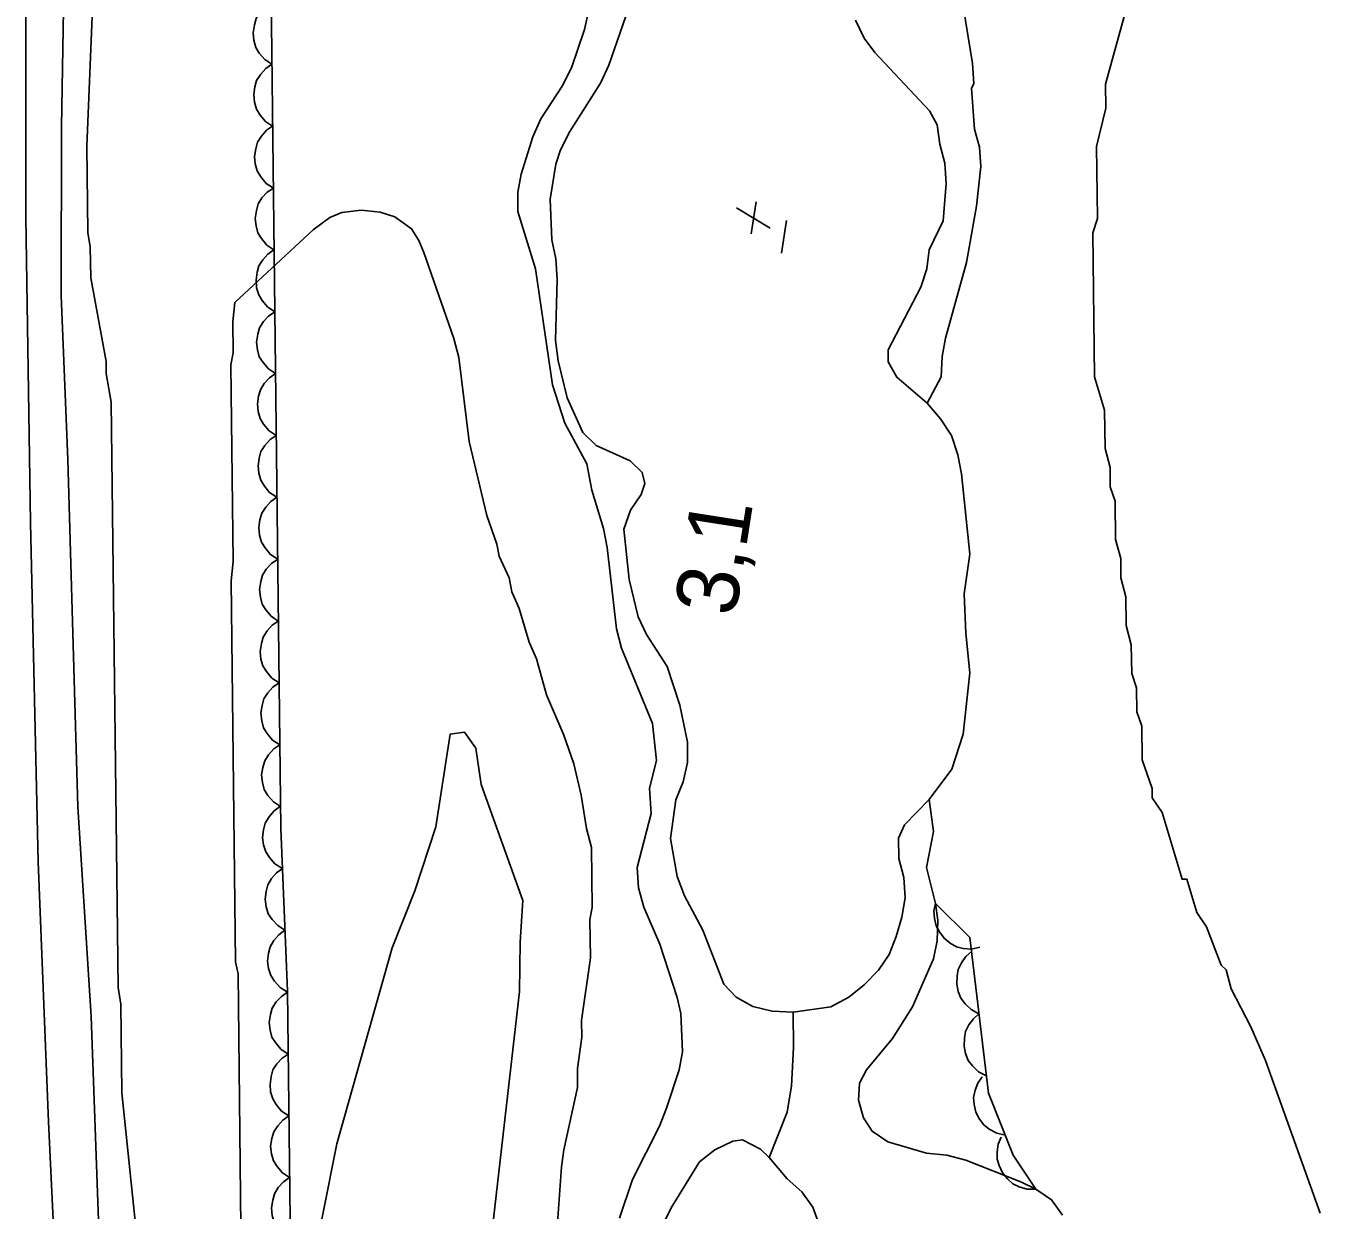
# Model space of a CAD drawing. Extents: x 282461 to 284471, y 5554090 to 5557646.
# Drawn here: x 283536 to 283598.7, y 5556619.2 to 5556676.6 of the extents above; entities that cross this region are included whole.
import ezdxf

# ---------------------------------------------------------------- set-up
doc = ezdxf.new("R2010")
doc.units = 0
for name, color, linetype in [('Niveau 1', 7, 'Continuous'), ('Niveau 2', 7, 'Continuous'), ('Niveau 21', 7, 'Continuous'), ('Niveau 3', 7, 'Continuous'), ('Niveau 4', 7, 'Continuous'), ('Niveau 44', 7, 'Continuous'), ('Niveau 7', 7, 'Continuous')]:
    doc.layers.add(name, color=color, linetype=linetype)

msp = doc.modelspace()

# ---------------------------------------------------------------- linework, layer by layer
at = {"layer": 'Niveau 1'}
msp.add_lwpolyline([(283549.63, 5556615.42), (283551.01, 5556622.39), (283553.7, 5556631.9), (283554.8, 5556634.65), (283555.82, 5556637.75), (283556.51, 5556642.25), (283557.2, 5556642.34), (283557.75, 5556641.57), (283558.01, 5556639.81), (283560.03, 5556634.19), (283559.9, 5556632.17), (283559.86, 5556629.78), (283558.36, 5556616.64), (283558.07, 5556612.58), (283558.46, 5556607.56), (283558.34, 5556604.48), (283557.63, 5556600.84), (283556.86, 5556599.08), (283556.03, 5556598.35), (283551.4, 5556598.22), (283549.4, 5556602.11), (283548.84, 5556604.93), (283548.87, 5556610.57), (283549.63, 5556615.42)], dxfattribs=at)
at = {"layer": 'Niveau 2'}
for points in [[(283539.54, 5556686.09), (283538.9, 5556670.74), (283538.95, 5556666.56), (283539.07, 5556665.87), (283539.09, 5556664.36), (283539.84, 5556660.3), (283539.84, 5556659.72), (283540.09, 5556658.33), (283540.42, 5556629.98), (283540.55, 5556629.17), (283540.6, 5556624.87), (283541.51, 5556616.17), (283541.63, 5556615.82), (283542.14, 5556612.11), (283542.24, 5556604.09), (283541.55, 5556592.7), (283541.62, 5556586.89), (283541.75, 5556586.31), (283541.83, 5556578.76), (283542.84, 5556572.38), (283543.03, 5556555.54)], [(283598.66, 5556619.03), (283596.02, 5556626.44), (283595.3, 5556628.06), (283594.35, 5556629.91), (283594.11, 5556630.83), (283593.87, 5556631.06), (283593.16, 5556632.91), (283592.68, 5556633.6), (283592.2, 5556635.23), (283591.97, 5556635.22), (283591, 5556638.46), (283590.53, 5556639.16), (283590.52, 5556639.62), (283590.04, 5556641.01), (283590.02, 5556642.64), (283589.78, 5556643.33), (283589.77, 5556644.49), (283589.53, 5556645.19), (283589.51, 5556646.58), (283589.27, 5556647.51), (283589.25, 5556648.9), (283589.01, 5556649.83), (283589, 5556650.76), (283588.75, 5556651.68), (283588.73, 5556653.54), (283588.49, 5556654.24), (283588.48, 5556655.17), (283588.24, 5556656.09), (283588.21, 5556657.95), (283587.73, 5556659.57), (283587.65, 5556666.54), (283587.87, 5556667.24), (283587.83, 5556670.73), (283588.28, 5556672.59), (283588.26, 5556673.75), (283589.16, 5556677.02)], [(283546.4, 5556615.29), (283546.23, 5556630.63), (283546.1, 5556631.21), (283545.89, 5556649.68), (283545.99, 5556650.61), (283545.88, 5556660.14), (283545.99, 5556660.72), (283545.97, 5556662.23), (283546.08, 5556663.16), (283549.87, 5556666.69), (283550.68, 5556667.28), (283551.26, 5556667.52), (283552.19, 5556667.64), (283553.12, 5556667.54), (283553.82, 5556667.31), (283554.64, 5556666.74), (283554.99, 5556666.17), (283555.23, 5556665.59), (283556.68, 5556661.42), (283556.92, 5556660.5), (283557.43, 5556656.43), (283558.29, 5556652.84), (283558.77, 5556651.45), (283558.89, 5556650.87), (283559.37, 5556649.83), (283559.49, 5556649.14), (283559.85, 5556648.33), (283560.33, 5556646.71), (283560.69, 5556645.9), (283561.18, 5556644.16), (283562.01, 5556642.2), (283562.5, 5556640.81), (283562.86, 5556639.3), (283563.11, 5556637.68), (283563.36, 5556636.75), (283563.39, 5556633.85), (283563.28, 5556633.26), (283563.3, 5556631.41), (283562.87, 5556628.38), (283562.88, 5556627.57), (283562.67, 5556626.05), (283562.68, 5556625.12), (283562.02, 5556622.1), (283561.91, 5556621.28), (283561.31, 5556612.91)]]:
    msp.add_lwpolyline(points, dxfattribs=at)
at = {"layer": 'Niveau 21'}
for points in [[(283540.19, 5556562.22), (283538.34, 5556596.29), (283537.04, 5556623.47), (283536.54, 5556636.07), (283536.18, 5556652.5), (283535.95, 5556667.31), (283535.97, 5556692.27), (283536.69, 5556714.12), (283537.28, 5556725.25), (283538.02, 5556736.58), (283539.05, 5556748.26), (283540.28, 5556760.1), (283542.69, 5556777.96), (283547.56, 5556808.1), (283549.94, 5556821.76), (283551.96, 5556832.47), (283555.67, 5556852.96), (283557.07, 5556859.9), (283558.59, 5556868.69), (283560.84, 5556880.1), (283566.77, 5556911.26)], [(283541.85, 5556561.22), (283541.51, 5556570.63), (283540.42, 5556589.67), (283539.9, 5556601.33), (283539.54, 5556616.89), (283539.11, 5556628.56), (283538.47, 5556638.72), (283537.99, 5556655.56), (283537.66, 5556663.51), (283537.68, 5556671.7), (283538.14, 5556699.04)]]:
    msp.add_lwpolyline(points, dxfattribs=at)
at = {"layer": 'Niveau 3'}
for p, q in [((283571.09, 5556666.5), (283571.34, 5556668.04)), ((283570.38, 5556667.76), (283572.01, 5556666.76)), ((283572.57, 5556665.56), (283572.81, 5556667.14))]:
    msp.add_line(p, q, dxfattribs=at)
at = {"layer": 'Niveau 4'}
for points in [[(283565.15, 5556677.41), (283564.19, 5556674.67), (283563.79, 5556673.79), (283562.31, 5556671.45), (283561.85, 5556670.57), (283561.63, 5556669.87), (283561.36, 5556668.18), (283561.44, 5556666.21), (283561.62, 5556665.28), (283561.69, 5556664.29), (283561.61, 5556661.32), (283561.74, 5556660.34), (283562.17, 5556658.54), (283562.94, 5556656.86), (283563.59, 5556656.23), (283565.23, 5556655.49), (283565.81, 5556654.92), (283565.94, 5556654.4), (283565.77, 5556653.87), (283565.25, 5556653.11), (283564.92, 5556652.18), (283565.18, 5556649.74), (283565.61, 5556647.94), (283566.02, 5556647.07), (283567.03, 5556645.52), (283567.63, 5556643.66), (283568, 5556641.86), (283568.01, 5556640.88), (283567.79, 5556639.94), (283567.45, 5556639.07), (283567.18, 5556637.2), (283567.5, 5556635.35), (283567.86, 5556634.42), (283568.75, 5556632.75), (283569.77, 5556630.14), (283570.36, 5556629.51), (283571.18, 5556629.05), (283572.11, 5556628.83), (283573.13, 5556628.78), (283574.96, 5556629.04), (283575.82, 5556629.51), (283576.57, 5556630.1), (283577.26, 5556630.81), (283577.78, 5556631.57), (283578.12, 5556632.45), (283578.4, 5556633.38), (283578.56, 5556634.31), (283578.49, 5556635.3), (283578.25, 5556636.23), (283578.23, 5556637.21), (283578.52, 5556637.86), (283579.72, 5556639.09), (283580.81, 5556640.56), (283581.37, 5556642.25), (283581.69, 5556645.22), (283581.49, 5556647.14), (283581.41, 5556649.05), (283581.68, 5556650.97), (283581.29, 5556654.87), (283581.1, 5556655.79), (283580.8, 5556656.72), (283580.27, 5556657.53), (283579.62, 5556658.28), (283578.15, 5556659.54), (283577.73, 5556660.29), (283577.73, 5556660.87), (283579.32, 5556663.91), (283579.6, 5556664.79), (283579.71, 5556665.72), (283580.39, 5556667.12), (283580.54, 5556668.93), (283580.47, 5556669.91), (283580.23, 5556670.84), (283580.1, 5556671.77), (283579.74, 5556672.46), (283577.09, 5556675.28), (283576.56, 5556675.97), (283576.14, 5556676.84)], [(283573.13, 5556628.78), (283573.15, 5556627.07), (283573.05, 5556625.21), (283572.84, 5556623.93), (283571.96, 5556621.74)], [(283574.61, 5556617.86), (283574.08, 5556619.32), (283573.55, 5556620.07), (283572.84, 5556620.7), (283571.96, 5556621.74), (283571.55, 5556622.14), (283570.67, 5556622.59), (283570.21, 5556622.53), (283569.34, 5556622.11), (283568.59, 5556621.52), (283567.22, 5556619.3), (283566.37, 5556617.6)]]:
    msp.add_lwpolyline(points, dxfattribs=at)
at = {"layer": 'Niveau 44'}
for points in [[(283549.19, 5556561.05), (283549.13, 5556566.62), (283549.5, 5556574.99), (283549.23, 5556597.75), (283548.91, 5556604.94), (283548.62, 5556629.79), (283548.3, 5556637.68), (283547.83, 5556678.09), (283548.47, 5556682.98), (283549.84, 5556685.32), (283552.98, 5556686.62), (283555.77, 5556686.88), (283557.16, 5556686.67), (283559.51, 5556686.82)], [(283547.87, 5556674.71), (283547.52, 5556674.94), (283547.26, 5556675.25), (283547.09, 5556675.53), (283546.99, 5556675.87), (283546.96, 5556676.24), (283547.02, 5556676.62), (283547.1, 5556676.93), (283547.29, 5556677.23), (283547.54, 5556677.5), (283547.83, 5556677.71)], [(283547.9, 5556671.71), (283547.56, 5556671.94), (283547.3, 5556672.25), (283547.12, 5556672.53), (283547.03, 5556672.87), (283546.99, 5556673.24), (283547.05, 5556673.62), (283547.13, 5556673.93), (283547.33, 5556674.23), (283547.57, 5556674.5), (283547.87, 5556674.71)], [(283547.94, 5556668.71), (283547.59, 5556668.94), (283547.33, 5556669.26), (283547.16, 5556669.54), (283547.06, 5556669.88), (283547.03, 5556670.24), (283547.09, 5556670.62), (283547.17, 5556670.94), (283547.36, 5556671.23), (283547.61, 5556671.51), (283547.9, 5556671.71)], [(283547.97, 5556665.72), (283547.63, 5556665.95), (283547.37, 5556666.26), (283547.19, 5556666.54), (283547.1, 5556666.88), (283547.06, 5556667.24), (283547.12, 5556667.62), (283547.2, 5556667.94), (283547.39, 5556668.23), (283547.64, 5556668.51), (283547.94, 5556668.71)], [(283548.01, 5556662.72), (283547.66, 5556662.95), (283547.4, 5556663.26), (283547.23, 5556663.54), (283547.13, 5556663.88), (283547.1, 5556664.25), (283547.16, 5556664.63), (283547.24, 5556664.94), (283547.43, 5556665.24), (283547.68, 5556665.51), (283547.97, 5556665.72)], [(283548.04, 5556659.72), (283547.7, 5556659.95), (283547.44, 5556660.26), (283547.26, 5556660.54), (283547.17, 5556660.88), (283547.13, 5556661.25), (283547.19, 5556661.63), (283547.27, 5556661.94), (283547.46, 5556662.24), (283547.71, 5556662.51), (283548.01, 5556662.72)], [(283548.08, 5556656.72), (283547.73, 5556656.95), (283547.47, 5556657.27), (283547.3, 5556657.55), (283547.2, 5556657.88), (283547.17, 5556658.25), (283547.22, 5556658.63), (283547.31, 5556658.94), (283547.5, 5556659.24), (283547.75, 5556659.52), (283548.04, 5556659.72)], [(283548.11, 5556653.73), (283547.76, 5556653.96), (283547.51, 5556654.27), (283547.33, 5556654.55), (283547.24, 5556654.89), (283547.2, 5556655.25), (283547.26, 5556655.63), (283547.34, 5556655.95), (283547.53, 5556656.24), (283547.78, 5556656.52), (283548.08, 5556656.72)], [(283548.15, 5556650.73), (283547.8, 5556650.96), (283547.54, 5556651.27), (283547.37, 5556651.55), (283547.27, 5556651.89), (283547.24, 5556652.26), (283547.29, 5556652.63), (283547.38, 5556652.95), (283547.57, 5556653.25), (283547.82, 5556653.52), (283548.11, 5556653.73)], [(283548.18, 5556647.73), (283547.83, 5556647.96), (283547.58, 5556648.27), (283547.4, 5556648.55), (283547.31, 5556648.89), (283547.27, 5556649.26), (283547.33, 5556649.64), (283547.41, 5556649.95), (283547.6, 5556650.25), (283547.85, 5556650.52), (283548.15, 5556650.73)], [(283548.22, 5556644.73), (283547.87, 5556644.96), (283547.61, 5556645.28), (283547.43, 5556645.56), (283547.34, 5556645.89), (283547.3, 5556646.26), (283547.36, 5556646.64), (283547.45, 5556646.95), (283547.64, 5556647.25), (283547.89, 5556647.53), (283548.18, 5556647.73)], [(283548.25, 5556641.73), (283547.9, 5556641.96), (283547.64, 5556642.28), (283547.47, 5556642.56), (283547.38, 5556642.9), (283547.34, 5556643.26), (283547.4, 5556643.64), (283547.48, 5556643.96), (283547.67, 5556644.25), (283547.92, 5556644.53), (283548.22, 5556644.73)], [(283548.29, 5556638.74), (283547.94, 5556638.97), (283547.68, 5556639.28), (283547.5, 5556639.56), (283547.41, 5556639.9), (283547.37, 5556640.27), (283547.43, 5556640.64), (283547.52, 5556640.96), (283547.71, 5556641.25), (283547.96, 5556641.53), (283548.25, 5556641.73)], [(283548.38, 5556635.74), (283548.02, 5556635.96), (283547.76, 5556636.27), (283547.57, 5556636.54), (283547.47, 5556636.88), (283547.42, 5556637.24), (283547.47, 5556637.62), (283547.55, 5556637.94), (283547.73, 5556638.24), (283547.97, 5556638.52), (283548.26, 5556638.74)], [(283548.5, 5556632.75), (283548.15, 5556632.97), (283547.88, 5556633.27), (283547.69, 5556633.55), (283547.59, 5556633.88), (283547.54, 5556634.25), (283547.59, 5556634.63), (283547.67, 5556634.94), (283547.85, 5556635.25), (283548.09, 5556635.53), (283548.38, 5556635.74)], [(283582.18, 5556631.92), (283581.77, 5556631.83), (283581.36, 5556631.87), (283581.04, 5556631.95), (283580.73, 5556632.12), (283580.44, 5556632.36), (283580.21, 5556632.67), (283580.05, 5556632.96), (283579.97, 5556633.31), (283579.95, 5556633.68), (283580.02, 5556634.04)], [(283584.89, 5556620.2), (283583.79, 5556621.84), (283582.59, 5556624.85), (283581.69, 5556632.4), (283580.02, 5556634.04)], [(283548.62, 5556629.75), (283548.27, 5556629.97), (283548, 5556630.28), (283547.82, 5556630.55), (283547.71, 5556630.89), (283547.66, 5556631.25), (283547.71, 5556631.63), (283547.79, 5556631.95), (283547.97, 5556632.25), (283548.21, 5556632.53), (283548.5, 5556632.75)], [(283582.13, 5556628.7), (283581.76, 5556628.9), (283581.46, 5556629.18), (283581.25, 5556629.45), (283581.12, 5556629.78), (283581.05, 5556630.14), (283581.07, 5556630.53), (283581.12, 5556630.85), (283581.28, 5556631.17), (283581.5, 5556631.48), (283581.77, 5556631.71)], [(283548.66, 5556626.75), (283548.31, 5556626.98), (283548.05, 5556627.3), (283547.87, 5556627.57), (283547.78, 5556627.91), (283547.74, 5556628.28), (283547.8, 5556628.66), (283547.89, 5556628.97), (283548.08, 5556629.27), (283548.33, 5556629.54), (283548.62, 5556629.75)], [(283582.49, 5556625.69), (283582.11, 5556625.89), (283581.82, 5556626.17), (283581.61, 5556626.43), (283581.48, 5556626.77), (283581.41, 5556627.13), (283581.43, 5556627.52), (283581.48, 5556627.84), (283581.64, 5556628.16), (283581.86, 5556628.46), (283582.13, 5556628.7)], [(283548.69, 5556623.75), (283548.34, 5556623.98), (283548.08, 5556624.3), (283547.91, 5556624.58), (283547.81, 5556624.92), (283547.78, 5556625.28), (283547.84, 5556625.66), (283547.92, 5556625.98), (283548.11, 5556626.27), (283548.36, 5556626.55), (283548.66, 5556626.75)], [(283583.4, 5556622.82), (283582.99, 5556622.91), (283582.63, 5556623.11), (283582.36, 5556623.31), (283582.15, 5556623.6), (283581.98, 5556623.93), (283581.9, 5556624.31), (283581.86, 5556624.64), (283581.94, 5556624.99), (283582.07, 5556625.34), (283582.28, 5556625.64)], [(283548.73, 5556620.76), (283548.38, 5556620.99), (283548.12, 5556621.3), (283547.94, 5556621.58), (283547.85, 5556621.92), (283547.81, 5556622.29), (283547.87, 5556622.66), (283547.96, 5556622.98), (283548.15, 5556623.27), (283548.4, 5556623.55), (283548.69, 5556623.75)], [(283584.89, 5556620.2), (283584.47, 5556620.2), (283584.08, 5556620.32), (283583.77, 5556620.46), (283583.51, 5556620.7), (283583.27, 5556620.99), (283583.11, 5556621.34), (283583.01, 5556621.65), (283583.01, 5556622.01), (283583.06, 5556622.38), (283583.2, 5556622.72)], [(283548.76, 5556617.76), (283548.41, 5556617.99), (283548.15, 5556618.3), (283547.98, 5556618.58), (283547.88, 5556618.92), (283547.85, 5556619.29), (283547.91, 5556619.67), (283547.99, 5556619.98), (283548.18, 5556620.28), (283548.43, 5556620.55), (283548.73, 5556620.76)]]:
    msp.add_lwpolyline(points, dxfattribs=at)
at = {"layer": 'Niveau 7'}
for points in [[(283581.25, 5556678.24), (283581.81, 5556674.75), (283581.88, 5556673.77), (283581.77, 5556673.53), (283581.91, 5556671.56), (283582.15, 5556670.69), (283582.22, 5556669.76), (283582.01, 5556667.84), (283581.52, 5556665.1), (283580.51, 5556661.43), (283580.35, 5556660.55), (283580.3, 5556659.56), (283579.62, 5556658.28)], [(283564.72, 5556618.8), (283565.34, 5556620.67), (283566.65, 5556623.25), (283566.99, 5556624.12), (283567.61, 5556625.99), (283567.77, 5556626.86), (283567.69, 5556628.72), (283567.51, 5556629.48), (283566.66, 5556632.08), (283565.89, 5556633.87), (283565.64, 5556634.8), (283565.57, 5556635.79), (283566.24, 5556638.41), (283566.17, 5556639.63), (283566.5, 5556640.97), (283566.31, 5556642.77), (283564.81, 5556646.42), (283564.57, 5556647.35), (283564.11, 5556651.3), (283563.93, 5556652.22), (283563.38, 5556654.08), (283563.13, 5556655.35), (283562.07, 5556657.32), (283561.46, 5556659.17), (283560.64, 5556664.8), (283559.79, 5556667.58), (283559.78, 5556668.51), (283559.95, 5556669.39), (283560.51, 5556671.19), (283560.9, 5556672.07), (283561.93, 5556673.65), (283562.39, 5556674.53), (283563.01, 5556676.4), (283563.23, 5556677.33)], [(283586.18, 5556618.94), (283585.65, 5556619.69), (283584.89, 5556620.2), (283584.19, 5556620.54), (283581.5, 5556621.61), (283580.57, 5556621.84), (283579.58, 5556621.94), (283577.71, 5556622.5), (283576.95, 5556623.01), (283576.53, 5556623.65), (283576.29, 5556624.52), (283576.34, 5556625.33), (283576.68, 5556625.98), (283577.94, 5556627.5), (283578.91, 5556629.03), (283579.93, 5556631.36), (283580.1, 5556632.24), (283580.14, 5556633.23), (283580.02, 5556634.04), (283579.59, 5556635.78), (283579.92, 5556637.53), (283579.72, 5556639.09)]]:
    msp.add_lwpolyline(points, dxfattribs=at)

# ---------------------------------------------------------------- texts
at = {"layer": 'Niveau 3'}
msp.add_text('    3,1', height=3, rotation=81.0958, dxfattribs=at).set_placement((283569.63, 5556643.49))

doc.saveas('drawing.dxf')
